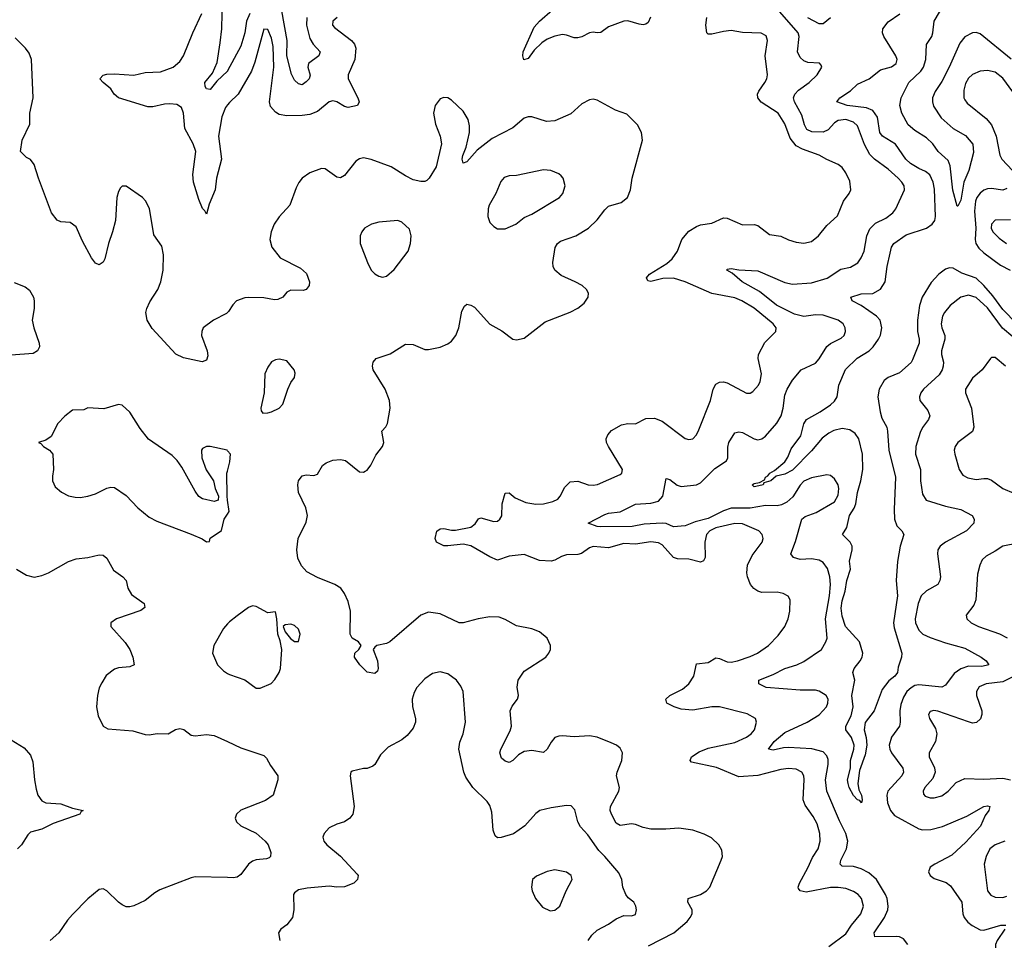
# Model space of a CAD drawing. Header units: inches. Extents: x 1843162 to 1959474, y 907081 to 1016326.
# Tile 527 of 656: x 1918914 to 1924057, y 1000492 to 1005298. Entities that reach past the tile are written whole.
import ezdxf

# ---------------------------------------------------------------- set-up
doc = ezdxf.new("R2010")
doc.units = ezdxf.units.IN
doc.header["$MEASUREMENT"] = 0
doc.layers.add('B9010', color=7, linetype='Continuous')
doc.layers.add('B9020', color=7, linetype='Continuous')

msp = doc.modelspace()

# ---------------------------------------------------------------- linework, layer by layer
at = {"layer": 'B9010', "color": 5}
for points, elevation in [([(1920000, 1005030.5), (1919999.7, 1005030), (1919943.4, 1004976.6), (1919910, 1004933.2), (1919890, 1004937.2), (1919882.9, 1004950), (1919881.6, 1004970), (1919921.2, 1005018.8), (1919945.6, 1005074.4), (1919962.2, 1005177.8), (1919969.5, 1005250.5), (1919971.2, 1005330), (1919979.3, 1005390), (1919989.8, 1005410), (1920000, 1005420.8)], 460), ([(1920000, 1004852.9), (1919990, 1004839.8), (1919970, 1004791.5), (1919952.8, 1004690), (1919967.9, 1004570), (1919942.5, 1004470), (1919935.1, 1004410), (1919904.1, 1004335.9), (1919890, 1004282), (1919881.1, 1004301.1), (1919870, 1004311.6), (1919850, 1004359.6), (1919821.9, 1004450), (1919817.9, 1004490), (1919833.9, 1004610), (1919820.1, 1004650), (1919777.5, 1004730), (1919769.9, 1004809.9), (1919759.1, 1004839.1), (1919734.6, 1004854.6), (1919698.7, 1004858.7), (1919670, 1004857), (1919610, 1004843.4), (1919582.9, 1004842.9), (1919430, 1004889.9), (1919408.5, 1004908.5), (1919390, 1004936.8), (1919349.8, 1004970), (1919332.8, 1004990), (1919350.8, 1005009.2), (1919370, 1005013.9), (1919410, 1005015.3), (1919510, 1005008.1), (1919570, 1005021.6), (1919650, 1005025.6), (1919715.8, 1005050), (1919750, 1005079.5), (1919769.8, 1005110), (1919819.1, 1005230), (1919866.2, 1005330)], 480), ([(1920000, 1003769.2), (1919995.2, 1003764.8), (1919927.1, 1003730), (1919873.1, 1003690), (1919865.5, 1003670), (1919864.4, 1003650), (1919893.4, 1003570), (1919896.4, 1003543.6), (1919890, 1003521.2), (1919867.9, 1003512.1), (1919770, 1003532.1), (1919730, 1003551.2), (1919606.2, 1003686.2), (1919579.8, 1003730), (1919573.2, 1003770), (1919578, 1003790), (1919594.6, 1003825.4), (1919635.3, 1003890), (1919651.5, 1003930), (1919664, 1003990), (1919666.3, 1004070), (1919656.6, 1004116.6), (1919614.5, 1004174.5), (1919592.6, 1004312.6), (1919571.8, 1004351.8), (1919556.2, 1004370), (1919470, 1004429), (1919450, 1004429), (1919440.5, 1004419.5), (1919430, 1004402), (1919421.6, 1004370), (1919414.4, 1004250), (1919399.6, 1004190), (1919378.3, 1004130), (1919358.9, 1004050), (1919350, 1004032.3), (1919330, 1004018), (1919310, 1004027), (1919290, 1004055.1), (1919242.7, 1004142.7), (1919210, 1004217.2), (1919178.6, 1004238.6), (1919130, 1004242.7), (1919110, 1004252.3), (1919080.7, 1004290), (1919012.7, 1004470), (1918990, 1004542), (1918970, 1004568.7), (1918950, 1004578), (1918918, 1004610), (1918926.6, 1004670), (1918967.6, 1004752.4), (1918968, 1004810), (1918984.2, 1004890), (1918975.8, 1005090), (1918963.8, 1005123.8), (1918944.5, 1005150), (1918890, 1005202.7)], 520), ([(1918886.1, 1003926.1), (1918943, 1003903), (1918966.1, 1003886.1), (1918986.4, 1003850), (1918990.3, 1003830.3), (1918990.4, 1003790), (1918980.3, 1003730), (1918988.9, 1003690), (1919016.3, 1003610), (1919017.3, 1003590), (1919007.3, 1003570), (1918983.9, 1003556.1), (1918870, 1003546.8)], 520), ([(1920000, 1003047.7), (1919998, 1003050), (1919910, 1003069.3), (1919890, 1003069.2), (1919870, 1003059), (1919864, 1003050), (1919865.5, 1003010), (1919888.6, 1002948.6), (1919927.3, 1002890), (1919934.8, 1002850), (1919952, 1002810), (1919951.1, 1002788.9), (1919930, 1002782), (1919870, 1002796), (1919850, 1002809.3), (1919830, 1002837.2), (1919761.8, 1002961.8), (1919736.8, 1002996.8), (1919710, 1003022), (1919587.9, 1003107.9), (1919543.3, 1003163.3), (1919490, 1003249.2), (1919450, 1003285.2), (1919430, 1003289.2), (1919353.7, 1003266.3), (1919270, 1003272.3), (1919250, 1003261.2), (1919190, 1003259.5), (1919150, 1003227.6), (1919112.7, 1003190), (1919078.3, 1003121.7), (1919050, 1003102.7), (1919012, 1003090), (1919025.2, 1003085.2), (1919038.8, 1003070), (1919070.4, 1003050.4), (1919087.3, 1003030), (1919090.6, 1002950.6), (1919084.9, 1002915.1), (1919086.4, 1002890), (1919099.5, 1002859.5), (1919132.1, 1002832.1), (1919170, 1002813), (1919204.9, 1002804.9), (1919230, 1002804.4), (1919270, 1002810.4), (1919310, 1002823.1), (1919370, 1002853), (1919390, 1002858), (1919410, 1002855.5), (1919470, 1002813.4), (1919530.6, 1002750), (1919590, 1002700.5), (1919630, 1002679.3), (1919810, 1002613), (1919867.9, 1002587.9), (1919890, 1002572), (1919906, 1002574), (1919910, 1002592), (1919969, 1002631), (1919982, 1002690), (1920000, 1002717)], 540), ([(1920000, 1002790.5), (1919997.2, 1002810), (1919997, 1002930), (1920000, 1002941.5)], 540), ([(1918897.6, 1002430), (1918950, 1002397.4), (1918990, 1002387.9), (1919030, 1002396.5), (1919064.5, 1002410), (1919170, 1002469), (1919210, 1002483.6), (1919270, 1002490.3), (1919330, 1002503.6), (1919350, 1002501.7), (1919370, 1002486.4), (1919404.9, 1002424.9), (1919452.7, 1002390), (1919470.2, 1002370.2), (1919478.4, 1002330), (1919497.7, 1002297.8), (1919564, 1002250), (1919567.3, 1002230), (1919546.6, 1002213.4), (1919419.1, 1002170), (1919390.4, 1002150), (1919390.4, 1002130), (1919465.7, 1002045.7), (1919490.2, 1002010.2), (1919504.9, 1001970), (1919512.4, 1001930), (1919490, 1001919.7), (1919430, 1001914), (1919410, 1001906.6), (1919366.6, 1001873.4), (1919343.4, 1001836.6), (1919330.2, 1001809.8), (1919320.2, 1001770), (1919316.2, 1001710), (1919324.1, 1001664.1), (1919350, 1001610.5), (1919375.1, 1001595.1), (1919505.7, 1001585.7), (1919570, 1001567), (1919590, 1001565.3), (1919632.1, 1001572.1), (1919690, 1001570.4), (1919727.7, 1001592.3), (1919750, 1001597.4), (1919772.4, 1001592.4), (1919810, 1001563.1), (1919830, 1001559.5), (1919890, 1001566), (1919930, 1001561.8), (1920000, 1001529.1)], 520), ([(1920000, 1002143.3), (1919979.6, 1002120.4), (1919928, 1002030), (1919922, 1001990), (1919947.7, 1001930), (1919978, 1001898), (1920000, 1001885.2)], 540), ([(1918870, 1001538.4), (1918937, 1001497), (1918970, 1001457.6), (1918983.7, 1001423.7), (1918991.3, 1001330), (1919000.9, 1001280.9), (1919009.6, 1001249.6), (1919030, 1001219.7), (1919050, 1001209.4), (1919130, 1001204.2), (1919190, 1001181.8), (1919246, 1001170), (1919236.1, 1001163.9), (1919228.2, 1001150), (1919090, 1001101.8), (1919030, 1001071.1), (1918970, 1001055.9), (1918956.8, 1001043.2), (1918924.6, 1000990), (1918903, 1000970)], 480), ([(1920000, 1000819), (1919830, 1000822.4), (1919810, 1000818.7), (1919645.5, 1000754.5), (1919620.2, 1000739.8), (1919570, 1000699.7), (1919510, 1000671.1), (1919490, 1000666), (1919470, 1000667.2), (1919450, 1000676.8), (1919430, 1000690.9), (1919370, 1000749.7), (1919350, 1000759.6), (1919330, 1000757.6), (1919271.1, 1000708.9), (1919190, 1000626), (1919163.8, 1000596.2), (1919118.3, 1000530), (1919073.4, 1000490)], 520)]:
    msp.add_lwpolyline(points, dxfattribs=dict(at, elevation=elevation))
at = {"layer": 'B9020', "color": 5}
for points, elevation in [([(1924092.4, 1005092.4), (1923930, 1005224.7), (1923910, 1005230.9), (1923890, 1005229.8), (1923850, 1005209), (1923824.3, 1005175.7), (1923769.3, 1005050.7), (1923730, 1004974.7), (1923696.3, 1004923.7), (1923681.9, 1004890), (1923681.2, 1004870), (1923687.1, 1004847.1), (1923726.4, 1004786.4), (1923790, 1004730.3), (1923854.2, 1004694.2), (1923892.3, 1004647.7), (1923895.5, 1004604.5), (1923872.4, 1004510), (1923844.9, 1004450), (1923830, 1004355.1), (1923814.8, 1004325.2), (1923810, 1004324), (1923787.7, 1004407.7), (1923774.9, 1004534.9), (1923763.8, 1004563.8), (1923712.3, 1004610), (1923683.6, 1004650), (1923650, 1004681.6), (1923590, 1004719.5), (1923554.5, 1004750), (1923522.4, 1004810), (1923511.1, 1004850), (1923518.5, 1004890), (1923557.9, 1004970), (1923621.6, 1005030), (1923635.4, 1005050), (1923647.5, 1005090), (1923650.5, 1005169.5), (1923677.6, 1005210), (1923684.4, 1005230), (1923689.9, 1005290), (1923784.6, 1005450)], 420), ([(1920116.1, 1005330), (1920099.7, 1005290), (1920089.6, 1005230), (1920070, 1005160.4), (1920000, 1005030.5)], 460), ([(1920414.5, 1005310), (1920412.4, 1005270), (1920430, 1005199.5), (1920447.3, 1005170), (1920484.4, 1005130), (1920476.9, 1005110), (1920422, 1005070), (1920418.9, 1005050), (1920431.5, 1005008.5), (1920426.7, 1004990), (1920410, 1004973.3), (1920390, 1004958.4), (1920370, 1004963.6), (1920350, 1004982.9), (1920333.4, 1005013.4), (1920310.4, 1005110), (1920310.8, 1005190), (1920284.2, 1005344.2)], 460), ([(1922209.1, 1005310.9), (1922196.2, 1005283.8), (1922185, 1005275), (1922170, 1005271.6), (1922150, 1005274.7), (1922090, 1005292.9), (1922070, 1005289.9), (1921990, 1005261.3), (1921950, 1005230.7), (1921930, 1005229.1), (1921910, 1005233.7), (1921890, 1005229.2), (1921850.7, 1005209.3), (1921830, 1005203.9), (1921810, 1005203.4), (1921770, 1005217.9), (1921750, 1005220.2), (1921710, 1005212.6), (1921670, 1005196.6), (1921642, 1005178), (1921601.2, 1005138.8), (1921570, 1005096), (1921548.3, 1005088.3), (1921541.8, 1005110), (1921544.4, 1005130), (1921601.5, 1005258.5), (1921629.2, 1005290), (1921696.5, 1005350)], 480), ([(1923553.2, 1000470), (1923530, 1000499.9), (1923510, 1000509.9), (1923491.9, 1000511.9), (1923380.9, 1000510), (1923377.6, 1000530), (1923431.1, 1000610), (1923448.1, 1000650), (1923451, 1000670), (1923444.3, 1000710), (1923436, 1000730), (1923390, 1000809), (1923350, 1000844.4), (1923310, 1000865.4), (1923270, 1000877.5), (1923210, 1000878), (1923199.3, 1000890), (1923203.2, 1000910), (1923233.4, 1000970), (1923239.3, 1001010), (1923229.2, 1001050), (1923196.1, 1001116.1), (1923130.3, 1001270.3), (1923122.9, 1001330), (1923137.1, 1001410), (1923136.2, 1001436.2), (1923130, 1001455.3), (1923110, 1001475.7), (1923051.6, 1001491.6), (1922930, 1001498.2), (1922903.3, 1001496.7), (1922850, 1001484), (1922825.1, 1001490), (1922854.2, 1001530), (1922910, 1001576.3), (1923026.6, 1001630), (1923090, 1001669.2), (1923128.2, 1001710), (1923135.6, 1001730), (1923136.8, 1001750), (1923126.6, 1001770), (1923090, 1001793.2), (1923070, 1001797.8), (1922990, 1001797.2), (1922812.4, 1001812.4), (1922775.1, 1001830), (1922774, 1001850), (1922850, 1001878.7), (1922910, 1001910.8), (1922973, 1001930), (1923010, 1001946.9), (1923102.3, 1002010), (1923125.1, 1002050), (1923130.9, 1002070), (1923122.3, 1002170), (1923143.9, 1002290), (1923148.7, 1002350), (1923145.7, 1002390), (1923133.3, 1002433.3), (1923110, 1002464.4), (1923090, 1002476.8), (1923050, 1002483.2), (1922990, 1002479.5), (1922955.6, 1002490), (1922942.4, 1002510), (1922967, 1002573), (1923000.2, 1002690), (1923016.2, 1002703.8), (1923074.2, 1002725.8), (1923170, 1002781.7), (1923190, 1002816), (1923193.2, 1002850), (1923189.8, 1002870), (1923170, 1002901.6), (1923150, 1002918.4), (1923130, 1002922.4), (1923050, 1002906), (1923010, 1002888.7), (1922990, 1002867.1), (1922952.6, 1002807.4), (1922920.4, 1002779.6), (1922894, 1002766), (1922870, 1002760.9), (1922810, 1002761.2), (1922730, 1002748.4), (1922630, 1002747.6), (1922590, 1002734.5), (1922510, 1002693.5), (1922443, 1002677), (1922390, 1002655.2), (1922330, 1002651.2), (1922290, 1002667.8), (1922270, 1002669.9), (1922176.4, 1002663.6), (1922113, 1002653), (1921950, 1002649.9), (1921930, 1002652.6), (1921882.7, 1002670), (1921970, 1002714.9), (1921990, 1002722.4), (1922050, 1002728.9), (1922130, 1002767.9), (1922210, 1002773.4), (1922250, 1002784.7), (1922272.9, 1002810), (1922290, 1002902.8), (1922310, 1002897.6), (1922348.8, 1002868.8), (1922370, 1002861.6), (1922450, 1002870.1), (1922470, 1002879.8), (1922545, 1002955), (1922605.7, 1002994.3), (1922612.5, 1003010), (1922613.7, 1003066.3), (1922618.5, 1003090), (1922650, 1003141.6), (1922670, 1003147.2), (1922690, 1003142.4), (1922750, 1003110.2), (1922770, 1003105.4), (1922790, 1003110.2), (1922810, 1003123.9), (1922868, 1003192), (1922892.1, 1003230), (1922902, 1003270), (1922910, 1003337.3), (1922922.8, 1003370), (1922950, 1003417), (1922996.2, 1003470), (1923070, 1003504.2), (1923090, 1003527), (1923130, 1003592.6), (1923150, 1003608.1), (1923204, 1003636), (1923219.7, 1003650), (1923228.2, 1003670), (1923225.4, 1003690), (1923215.4, 1003710), (1923189.6, 1003730), (1923110, 1003755.3), (1923070, 1003757.9), (1923010, 1003748.6), (1922961.5, 1003761.5), (1922867.5, 1003807.5), (1922778.6, 1003878.6), (1922688.1, 1003930), (1922635.6, 1003975.6), (1922607.3, 1003990), (1922610, 1003996), (1922630, 1003999.3), (1922670, 1003991.8), (1922770, 1003986.5), (1922910, 1003926.8), (1922950, 1003917.8), (1923050, 1003925), (1923131, 1003949), (1923203.9, 1003996.1), (1923253.1, 1004006.9), (1923291.3, 1004028.7), (1923310, 1004054.4), (1923325.3, 1004090), (1923338.3, 1004170), (1923353.8, 1004206.2), (1923383.8, 1004236.2), (1923437.4, 1004262.6), (1923475.1, 1004290), (1923489.8, 1004310.2), (1923535.4, 1004410), (1923533.5, 1004430), (1923522.3, 1004450), (1923503.1, 1004470), (1923450, 1004517.8), (1923379.2, 1004570), (1923354.8, 1004594.8), (1923326.4, 1004646.4), (1923290, 1004744.7), (1923270, 1004762.3), (1923230, 1004776.7), (1923190, 1004772.6), (1923170, 1004760.2), (1923137.3, 1004722.7), (1923110, 1004711.3), (1923052.3, 1004712.3), (1923025.5, 1004725.5), (1923013, 1004750), (1922999.9, 1004799.9), (1922961.3, 1004870), (1922956.2, 1004890), (1922963.1, 1004910), (1922982.4, 1004930), (1923037.6, 1004970), (1923079.7, 1005010), (1923103.7, 1005050), (1923101.2, 1005061.2), (1923091.2, 1005071.2), (1923030, 1005074.6), (1923010, 1005082.8), (1922990, 1005100.4), (1922976.5, 1005130), (1922986.2, 1005210), (1922979.9, 1005230), (1922872.3, 1005352.3)], 460), ([(1924122.8, 1003710), (1924050, 1003785.6), (1923997.1, 1003857.1), (1923950.4, 1003910.4), (1923910, 1003948.7), (1923834.3, 1003974.3), (1923790, 1004000.8), (1923770, 1004003), (1923750, 1003995.8), (1923714.9, 1003970), (1923674.4, 1003925.6), (1923627.4, 1003850), (1923614.3, 1003805.7), (1923603, 1003730), (1923603.7, 1003670), (1923613, 1003630), (1923611.7, 1003610), (1923578.2, 1003521.8), (1923570, 1003509), (1923510, 1003454.8), (1923450, 1003429.8), (1923430, 1003414.6), (1923403.3, 1003370), (1923395.8, 1003330), (1923407.8, 1003250), (1923417.4, 1003217.4), (1923442.6, 1003170), (1923447.5, 1003150), (1923454.3, 1003050), (1923489.3, 1002910), (1923481, 1002741), (1923483.5, 1002690), (1923496.3, 1002656.3), (1923521.3, 1002630), (1923531.7, 1002610), (1923512.7, 1002550), (1923499.4, 1002470), (1923492.4, 1002370), (1923499, 1002290), (1923478.9, 1002150), (1923482.5, 1002122.5), (1923521.6, 1001990), (1923520.5, 1001970), (1923502.5, 1001917.5), (1923499.1, 1001890), (1923484.9, 1001870), (1923454.3, 1001845.7), (1923419.6, 1001800.4), (1923377, 1001690), (1923330, 1001629.2), (1923325.6, 1001590), (1923336.2, 1001550), (1923339.2, 1001510), (1923330, 1001460.7), (1923301.2, 1001378.8), (1923291.9, 1001310), (1923297.8, 1001277.8), (1923310.2, 1001249.8), (1923314.4, 1001225.6), (1923310.5, 1001209.5), (1923301.5, 1001221.5), (1923290, 1001224.7), (1923270, 1001248.2), (1923246.3, 1001290), (1923241.4, 1001310), (1923238.7, 1001330), (1923253.7, 1001390), (1923253.3, 1001430), (1923271.2, 1001490), (1923272.6, 1001510), (1923258.3, 1001550), (1923229.7, 1001590), (1923229.7, 1001609.7), (1923257, 1001663), (1923267.9, 1001710), (1923261.2, 1001770), (1923275.6, 1001850), (1923266, 1001890), (1923273, 1001910), (1923304.8, 1001950), (1923314.8, 1001970), (1923317.3, 1001990), (1923300.3, 1002050), (1923227.5, 1002130), (1923210, 1002183.7), (1923205, 1002225), (1923210, 1002263.8), (1923226, 1002314), (1923234.2, 1002370), (1923253.3, 1002430), (1923248.2, 1002471.8), (1923262.5, 1002530), (1923261.7, 1002550), (1923252, 1002570), (1923211.2, 1002610), (1923233.8, 1002646.2), (1923249, 1002710), (1923272.9, 1002747.1), (1923281.8, 1002770), (1923289.6, 1002830), (1923308, 1002890), (1923318.1, 1002950), (1923316.7, 1003030), (1923296.4, 1003110), (1923277.7, 1003137.7), (1923250, 1003157.4), (1923210, 1003164.3), (1923166.4, 1003153.6), (1923139.8, 1003140.2), (1923105.9, 1003114.1), (1923050, 1003046.8), (1922950, 1002947), (1922910, 1002925.7), (1922865.5, 1002914.5), (1922838, 1002890), (1922800.5, 1002879.5), (1922797.3, 1002870), (1922790, 1002867.1), (1922750, 1002859.5), (1922740.7, 1002870), (1922750, 1002876.5), (1922778.7, 1002881.3), (1922804.8, 1002895.2), (1922809.6, 1002910), (1922822.6, 1002917.4), (1922831.8, 1002930), (1922856.2, 1002943.8), (1922910.5, 1002989.5), (1922925.9, 1003014.1), (1922943, 1003057), (1922994.2, 1003125.8), (1923010, 1003188.5), (1923024.1, 1003210), (1923095.4, 1003250), (1923150, 1003287.1), (1923170, 1003306.5), (1923184, 1003330), (1923192.5, 1003390), (1923227.5, 1003472.5), (1923288.7, 1003531.3), (1923351.3, 1003570), (1923371.9, 1003590), (1923399.9, 1003630), (1923410, 1003650.4), (1923418.1, 1003690), (1923408.2, 1003730), (1923389.8, 1003750), (1923310, 1003805.4), (1923262.9, 1003830), (1923256.2, 1003850), (1923310, 1003867.1), (1923370, 1003867.8), (1923409.5, 1003890.5), (1923434.9, 1003930), (1923445.3, 1004010), (1923460.2, 1004079.8), (1923468.1, 1004110), (1923480.2, 1004130), (1923544.3, 1004175.7), (1923649.7, 1004210), (1923680.9, 1004230), (1923694.8, 1004250), (1923697.7, 1004270), (1923692.5, 1004412.5), (1923685.2, 1004450), (1923668.4, 1004488.4), (1923645.5, 1004505.5), (1923610, 1004520.4), (1923567.1, 1004547.1), (1923542.3, 1004570), (1923488.3, 1004648.3), (1923420.9, 1004690), (1923407.6, 1004710), (1923394.1, 1004790), (1923370, 1004823.6), (1923337.6, 1004837.6), (1923237, 1004850), (1923182.4, 1004870), (1923197.4, 1004890), (1923253.5, 1004926.5), (1923290, 1004961.1), (1923351.1, 1004990), (1923410, 1005036.5), (1923467.6, 1005052.4), (1923491.3, 1005070), (1923497.4, 1005090), (1923491.2, 1005110), (1923428.5, 1005210), (1923421, 1005230), (1923421.7, 1005250), (1923450, 1005287), (1923511.5, 1005328.5)], 440), ([(1920573.1, 1005310), (1920549.1, 1005290), (1920548.1, 1005270), (1920558.1, 1005258.1), (1920647.6, 1005190), (1920662.7, 1005170), (1920669.5, 1005150), (1920664, 1005090), (1920630.1, 1005010), (1920630.1, 1004990.1), (1920680.6, 1004890), (1920686.7, 1004870), (1920679.3, 1004850), (1920630, 1004839), (1920610, 1004844.8), (1920570, 1004868.7), (1920550, 1004873.8), (1920530, 1004868.5), (1920470, 1004819.1), (1920430, 1004803.2), (1920390, 1004797.4), (1920310, 1004796.2), (1920270, 1004803.8), (1920250, 1004814.5), (1920224.3, 1004844.3), (1920218.7, 1004870), (1920242.5, 1005050), (1920237.9, 1005157.9), (1920230, 1005202), (1920210, 1005247), (1920190, 1005249.2), (1920143, 1005077), (1920125.3, 1005030), (1920055.6, 1004910), (1920010, 1004866), (1920000, 1004852.9)], 480), ([(1923140, 1000460), (1923230, 1000524.7), (1923259.4, 1000570), (1923308, 1000630), (1923321.5, 1000670), (1923311.6, 1000710), (1923294.2, 1000730), (1923270, 1000747.3), (1923230, 1000762.4), (1923190, 1000767.9), (1923150, 1000766.6), (1923022.6, 1000742.6), (1922989.9, 1000749.9), (1922982.6, 1000762.6), (1922980.2, 1000770), (1922986.9, 1000790), (1923031.2, 1000870), (1923055.2, 1000924.8), (1923084.4, 1000970), (1923094.9, 1001010), (1923093.1, 1001050), (1923079.2, 1001099.2), (1923058.2, 1001138.2), (1923017.1, 1001197.1), (1923005.6, 1001225.6), (1923011.9, 1001331.9), (1923009.8, 1001350), (1922999.1, 1001370), (1922970, 1001385.5), (1922929, 1001389), (1922890, 1001383.2), (1922770, 1001351.7), (1922670, 1001345.3), (1922553.7, 1001393.7), (1922422.6, 1001422.6), (1922416.9, 1001430), (1922422.3, 1001450), (1922463.6, 1001476.4), (1922510, 1001494), (1922650, 1001523.9), (1922710, 1001551.8), (1922734.8, 1001570), (1922751.6, 1001590), (1922763.5, 1001630), (1922757.3, 1001650), (1922714.5, 1001674.5), (1922570, 1001709.8), (1922530, 1001709.8), (1922430, 1001692.8), (1922370, 1001699.2), (1922332.7, 1001710), (1922295.1, 1001730), (1922289.3, 1001750), (1922309.5, 1001770), (1922377, 1001803), (1922410, 1001830.2), (1922434.7, 1001870), (1922450, 1001935.8), (1922510, 1001942.9), (1922550, 1001966.7), (1922570, 1001963.2), (1922610, 1001946.2), (1922630, 1001944.6), (1922663.7, 1001950), (1922730, 1001972.9), (1922768.6, 1001991.4), (1922825.1, 1002030), (1922876.5, 1002083.5), (1922909.8, 1002130), (1922928.7, 1002170), (1922936.8, 1002210), (1922937.7, 1002270), (1922927.7, 1002287.7), (1922901.8, 1002301.8), (1922870, 1002309.8), (1922790, 1002308.2), (1922770, 1002314), (1922748.6, 1002328.6), (1922730.9, 1002350), (1922715, 1002390), (1922711.6, 1002410), (1922715.5, 1002450), (1922739.3, 1002500.7), (1922792.4, 1002570), (1922797.4, 1002590), (1922793, 1002610), (1922774, 1002630), (1922690, 1002665.7), (1922650, 1002667.8), (1922550, 1002644.9), (1922519.2, 1002630), (1922501.9, 1002610), (1922493.1, 1002570), (1922494, 1002490), (1922486.5, 1002473.5), (1922470, 1002465.4), (1922410, 1002481.7), (1922350, 1002484), (1922330, 1002489.8), (1922270, 1002555.8), (1922250, 1002566.3), (1922210, 1002571.6), (1922130, 1002559.6), (1922070, 1002562.8), (1921990, 1002540.4), (1921910, 1002547), (1921890, 1002541.5), (1921848.3, 1002511.7), (1921830, 1002506.3), (1921770, 1002504.7), (1921743.8, 1002496.2), (1921710, 1002476.5), (1921690, 1002471.5), (1921630, 1002474.3), (1921550, 1002506.8), (1921470, 1002496.6), (1921410, 1002476.2), (1921370, 1002493.6), (1921270, 1002551.2), (1921230, 1002559.1), (1921150, 1002550.4), (1921130, 1002552), (1921090.7, 1002570), (1921084.8, 1002590), (1921092.2, 1002627.8), (1921110, 1002639.8), (1921130, 1002641.7), (1921170, 1002632.6), (1921190, 1002632.6), (1921270.9, 1002649.1), (1921294.1, 1002665.9), (1921310, 1002693), (1921322.8, 1002697.2), (1921390, 1002677.8), (1921410, 1002679.5), (1921422.4, 1002690), (1921431.7, 1002708.3), (1921433.7, 1002770), (1921450, 1002826.8), (1921470, 1002827.3), (1921502, 1002802), (1921557.4, 1002777.4), (1921610, 1002768.4), (1921650, 1002770.2), (1921698.1, 1002781.9), (1921724.5, 1002795.5), (1921737.7, 1002810), (1921762, 1002858), (1921790, 1002885.7), (1921830, 1002888.9), (1921882.8, 1002870), (1921910, 1002867.7), (1921931.7, 1002871.7), (1922050, 1002924), (1922058.7, 1002930), (1922063.1, 1002950), (1921989.8, 1003070), (1921979.8, 1003090), (1921977.2, 1003110), (1921985.7, 1003130), (1922006.1, 1003153.9), (1922057.8, 1003182.2), (1922090, 1003190.3), (1922130, 1003188.7), (1922184.4, 1003215.6), (1922230, 1003217.3), (1922270, 1003202), (1922390, 1003111.6), (1922410, 1003106), (1922429.8, 1003110.3), (1922450, 1003130.4), (1922462.3, 1003157.7), (1922523.1, 1003310), (1922536.1, 1003370), (1922550, 1003394.9), (1922570, 1003405.5), (1922590, 1003407.1), (1922610, 1003402), (1922711, 1003349), (1922730, 1003348.9), (1922742.8, 1003357.2), (1922772.3, 1003390), (1922781.1, 1003410), (1922788, 1003450), (1922771.6, 1003530), (1922773.5, 1003550), (1922806.6, 1003613.4), (1922864.2, 1003670), (1922864.7, 1003690), (1922849.7, 1003710), (1922750, 1003792.5), (1922686, 1003830), (1922650, 1003845.5), (1922530, 1003869.3), (1922390.3, 1003930.3), (1922330, 1003948.1), (1922273.2, 1003946.8), (1922210, 1003931.3), (1922195.3, 1003935.3), (1922187.3, 1003950), (1922203, 1003970), (1922293.9, 1004026.1), (1922322.8, 1004050), (1922349.8, 1004090), (1922373.1, 1004150), (1922410, 1004194.7), (1922450, 1004219.3), (1922470, 1004226.8), (1922530, 1004236.5), (1922590, 1004264.2), (1922610, 1004261.7), (1922690, 1004227.4), (1922750, 1004229.1), (1922770, 1004224.4), (1922830, 1004176.5), (1922890, 1004168.8), (1922930, 1004148.9), (1922970, 1004137), (1923010, 1004131.7), (1923050, 1004140.3), (1923086.6, 1004170), (1923130, 1004223.1), (1923185.3, 1004274.7), (1923217.7, 1004350), (1923246.6, 1004390), (1923255.4, 1004410), (1923250, 1004455.1), (1923230, 1004498.4), (1923210, 1004526), (1923190, 1004542), (1923130, 1004567.7), (1923090, 1004590.7), (1923002.9, 1004622.9), (1922970, 1004640.2), (1922938.8, 1004678.8), (1922910, 1004754), (1922876.2, 1004810), (1922787.5, 1004867.5), (1922769.9, 1004889.9), (1922768.4, 1004910), (1922774.5, 1004925.5), (1922805.6, 1004970), (1922816, 1004990), (1922819.8, 1005010), (1922808.7, 1005110), (1922819.7, 1005190), (1922813.1, 1005213.1), (1922787.3, 1005227.2), (1922690, 1005232.1), (1922630, 1005241.1), (1922590, 1005236.7), (1922530, 1005221.8), (1922510, 1005222.9), (1922503.2, 1005230), (1922498.1, 1005270), (1922504, 1005310)], 480), ([(1923150, 1005308.4), (1923110, 1005277.2), (1923103, 1005277), (1923090, 1005277.2), (1923030, 1005308)], 440), ([(1924100.7, 1004920.7), (1924050, 1004992.7), (1924010, 1005024.5), (1923970, 1005032.9), (1923930, 1005028.7), (1923890, 1005012.2), (1923870, 1004993), (1923854.9, 1004965.1), (1923845.6, 1004930), (1923846, 1004890), (1923850, 1004880.5), (1923862.5, 1004862.5), (1923962, 1004782), (1923990.1, 1004750.1), (1924014.4, 1004690), (1924033.2, 1004590), (1924044.3, 1004570), (1924099.2, 1004510)], 440), ([(1922197.8, 1000462.2), (1922331.3, 1000530), (1922399.7, 1000590), (1922416.4, 1000610), (1922426.6, 1000630), (1922426.6, 1000650), (1922404.4, 1000690), (1922406, 1000710), (1922470, 1000730.2), (1922501.3, 1000750), (1922518.3, 1000770), (1922578.7, 1000910), (1922584.2, 1000930), (1922582, 1000962), (1922565.1, 1000990), (1922527.5, 1001027.5), (1922490, 1001046.6), (1922430, 1001066.9), (1922357.8, 1001077.8), (1922288.8, 1001071.2), (1922210, 1001071.9), (1922170, 1001080.7), (1922130, 1001096.9), (1922110, 1001099.9), (1922050, 1001091.8), (1922030, 1001103.9), (1922005, 1001150), (1921999, 1001170), (1922000.3, 1001190), (1922044.2, 1001270), (1922047.7, 1001290), (1922032.2, 1001350), (1922035, 1001370), (1922059.3, 1001430), (1922062, 1001470), (1922050, 1001494), (1922030.8, 1001510.8), (1922003.1, 1001523.1), (1921930, 1001551.9), (1921890, 1001559.8), (1921810, 1001554.7), (1921750, 1001559.7), (1921730, 1001557.2), (1921710, 1001549.7), (1921690, 1001526), (1921670, 1001489.7), (1921650, 1001472.1), (1921590, 1001482.7), (1921550, 1001477), (1921520.1, 1001459.9), (1921490, 1001431.3), (1921470, 1001420.5), (1921450, 1001426.3), (1921430, 1001442.9), (1921422.7, 1001470), (1921427.9, 1001490), (1921475.2, 1001584.8), (1921483.4, 1001610), (1921476.8, 1001690), (1921486.6, 1001713.4), (1921514, 1001750), (1921519.5, 1001770), (1921513.1, 1001813.1), (1921518, 1001850), (1921550, 1001897.6), (1921662, 1001970), (1921678.4, 1001990), (1921686, 1002010), (1921686.6, 1002030), (1921670, 1002069.5), (1921630, 1002102.6), (1921590, 1002117.7), (1921510, 1002132.8), (1921450, 1002166.9), (1921418.8, 1002178.8), (1921370, 1002179.7), (1921309.6, 1002169.6), (1921231.3, 1002148.7), (1921210, 1002149.7), (1921110, 1002196), (1921050, 1002205.1), (1921010, 1002188.6), (1920847.4, 1002050), (1920830, 1002040.6), (1920780.4, 1002030), (1920770, 1002022), (1920761.3, 1002010), (1920782.8, 1001950), (1920786.4, 1001910), (1920782.4, 1001897.6), (1920770, 1001884.5), (1920730, 1001891.8), (1920691.5, 1001930), (1920663.5, 1001970), (1920664, 1001990), (1920685.1, 1002010), (1920698, 1002030), (1920683.6, 1002050), (1920651, 1002070), (1920639.8, 1002090), (1920642.5, 1002210), (1920630, 1002260.9), (1920610, 1002302.9), (1920591.2, 1002330), (1920559.6, 1002350), (1920470, 1002385.5), (1920414.9, 1002414.9), (1920386.1, 1002446.1), (1920367.4, 1002487.4), (1920361, 1002530), (1920368.7, 1002590), (1920410, 1002674.8), (1920417.3, 1002710), (1920409.7, 1002750), (1920371.1, 1002830), (1920366.9, 1002870), (1920371.3, 1002890), (1920390, 1002917.1), (1920410, 1002921.3), (1920450, 1002918.4), (1920470, 1002924.9), (1920496, 1002970), (1920514.7, 1002985.3), (1920550, 1002999.3), (1920590, 1003001.3), (1920616, 1002996), (1920690, 1002938), (1920710, 1002936.3), (1920719.6, 1002940.4), (1920730, 1002946.8), (1920748.2, 1002971.8), (1920774.7, 1003025.3), (1920808.6, 1003070), (1920816, 1003090), (1920805.6, 1003150), (1920827.3, 1003172.8), (1920835.1, 1003190), (1920849.7, 1003270), (1920846.3, 1003310), (1920823.5, 1003370), (1920761.3, 1003470), (1920756.3, 1003490), (1920760.5, 1003510), (1920776, 1003530), (1920850, 1003552.9), (1920930, 1003603.7), (1920970, 1003601.6), (1921030, 1003576.3), (1921050, 1003575.5), (1921110, 1003588.5), (1921150, 1003605.3), (1921170, 1003620.4), (1921192.4, 1003650), (1921208.3, 1003690), (1921223, 1003777), (1921237.2, 1003802.8), (1921250, 1003813), (1921270, 1003808.5), (1921290, 1003796.5), (1921370, 1003708.9), (1921433.1, 1003673.1), (1921490, 1003630.7), (1921510, 1003627.3), (1921550, 1003636.3), (1921659.3, 1003720.7), (1921790, 1003771.8), (1921830, 1003791.8), (1921862.6, 1003817.4), (1921884.2, 1003850), (1921884.7, 1003870), (1921874.3, 1003890), (1921851.5, 1003910), (1921815.6, 1003930), (1921742.1, 1003962.1), (1921708.5, 1003990), (1921699.8, 1004010), (1921698.8, 1004030), (1921710.5, 1004109.5), (1921723.1, 1004130), (1921738.3, 1004141.7), (1921818.9, 1004170), (1921884.4, 1004210), (1921930, 1004252.9), (1921970, 1004306.3), (1921990, 1004323.9), (1922055.4, 1004344.6), (1922089.7, 1004370), (1922105.4, 1004410), (1922113, 1004470), (1922167.6, 1004670), (1922162, 1004710), (1922140.7, 1004750), (1922085.7, 1004805.7), (1922025.5, 1004825.5), (1921930, 1004878), (1921910, 1004883), (1921890, 1004880.5), (1921850, 1004858.9), (1921792.7, 1004807.3), (1921710, 1004770.7), (1921666.1, 1004766.1), (1921590, 1004790.8), (1921570, 1004791.8), (1921550, 1004783.9), (1921490, 1004733.5), (1921381.6, 1004678.4), (1921303.5, 1004616.5), (1921250, 1004556), (1921230, 1004549.3), (1921225.6, 1004570), (1921229.5, 1004589.5), (1921247, 1004633), (1921264.4, 1004710), (1921264.1, 1004744.1), (1921256.9, 1004776.9), (1921230, 1004821.3), (1921170, 1004878.7), (1921150, 1004889.6), (1921130, 1004891.8), (1921110, 1004884.5), (1921084.9, 1004850), (1921074.9, 1004810), (1921086.6, 1004753.4), (1921110.4, 1004689.6), (1921117, 1004650), (1921088.7, 1004530), (1921053.7, 1004470), (1921040.9, 1004459.1), (1921030, 1004453.3), (1921010, 1004452.8), (1920970, 1004462.7), (1920930, 1004482.2), (1920855.1, 1004530), (1920750, 1004567.9), (1920710, 1004576.5), (1920690, 1004572.5), (1920670, 1004558.8), (1920610, 1004485.4), (1920590, 1004473.1), (1920570, 1004476.1), (1920510, 1004519.6), (1920490, 1004521.6), (1920430, 1004498.4), (1920388.9, 1004471.1), (1920371.7, 1004448.3), (1920359, 1004421), (1920324.9, 1004330), (1920270, 1004269.7), (1920243.6, 1004230), (1920227.2, 1004190), (1920221.5, 1004150), (1920232, 1004110), (1920275.6, 1004055.6), (1920380.4, 1004000.4), (1920412.2, 1003972.2), (1920428.8, 1003930), (1920426, 1003910), (1920410.7, 1003890), (1920395.1, 1003884.9), (1920330, 1003886.6), (1920310, 1003875.1), (1920288.7, 1003850), (1920263.1, 1003836.9), (1920244.8, 1003835.2), (1920190, 1003845.4), (1920110, 1003846.9), (1920090, 1003845.6), (1920046.9, 1003830), (1920026.7, 1003810), (1920005.6, 1003774.4), (1920000, 1003769.2)], 520), ([(1924070, 1004416), (1924050, 1004408.9), (1923990, 1004417.2), (1923970, 1004415), (1923950, 1004407.8), (1923930, 1004393.1), (1923914.2, 1004370), (1923907, 1004350), (1923901.7, 1004298.3), (1923908.7, 1004210), (1923904.8, 1004150), (1923908.8, 1004130), (1923924.7, 1004104.7), (1923950, 1004080.7), (1924036.8, 1004016.8), (1924088.4, 1003990)], 440), ([(1924090, 1004253.4), (1924010, 1004250.9), (1923990.3, 1004230), (1923988.5, 1004210), (1923997.6, 1004190), (1924030, 1004156.9), (1924068.9, 1004130)], 460), ([(1924102.1, 1003642.1), (1924048.2, 1003688.2), (1923970, 1003794.6), (1923910, 1003848.4), (1923870, 1003859.4), (1923830, 1003849.8), (1923773.8, 1003806.2), (1923744.2, 1003770), (1923734.7, 1003750), (1923727.6, 1003710), (1923730.2, 1003690), (1923745.5, 1003650), (1923746.4, 1003630), (1923729.3, 1003570), (1923729.3, 1003550), (1923739.3, 1003510), (1923738, 1003490), (1923732.7, 1003470), (1923716.3, 1003443.7), (1923635.2, 1003370), (1923620.8, 1003350), (1923614.3, 1003330), (1923616.5, 1003310), (1923657.3, 1003257.3), (1923667.2, 1003230), (1923660.3, 1003210), (1923630.1, 1003169.9), (1923616.7, 1003143.3), (1923594.5, 1003070), (1923593.7, 1003030), (1923619.8, 1002950), (1923618.8, 1002890), (1923630, 1002821), (1923648.2, 1002790), (1923750, 1002759), (1923830, 1002741.1), (1923888.2, 1002710), (1923899.5, 1002690), (1923897.4, 1002670), (1923860.2, 1002630), (1923750.2, 1002570), (1923722.7, 1002550), (1923709.1, 1002530), (1923708, 1002510), (1923723.2, 1002390), (1923720.7, 1002370), (1923710, 1002348.7), (1923650, 1002316.5), (1923622.2, 1002290), (1923606.3, 1002250), (1923591.8, 1002170), (1923592.6, 1002150), (1923610, 1002110.3), (1923631.8, 1002090), (1923670, 1002071.8), (1923750, 1002044.8), (1923850, 1002017.6), (1923935.8, 1001970), (1923961.7, 1001950), (1923976.3, 1001930), (1923938.9, 1001921.1), (1923870, 1001922.2), (1923830.1, 1001909.9), (1923795, 1001885), (1923750, 1001823.1), (1923730, 1001813.6), (1923610, 1001826.1), (1923590, 1001821.9), (1923570, 1001810.6), (1923548, 1001790), (1923530, 1001761.7), (1923516.4, 1001723.6), (1923510.7, 1001690), (1923513.7, 1001630), (1923510.2, 1001610), (1923467.1, 1001552.9), (1923455.6, 1001510), (1923458.8, 1001490), (1923468.4, 1001470), (1923526.5, 1001390), (1923530.2, 1001370), (1923522.3, 1001350), (1923449.4, 1001270), (1923443.5, 1001250), (1923447.6, 1001210), (1923462.1, 1001170), (1923484.1, 1001144.1), (1923610, 1001072.9), (1923630, 1001068.1), (1923673.2, 1001070), (1923734.5, 1001085.5), (1923860.4, 1001139.6), (1923949.6, 1001190), (1923970, 1001193.8), (1923980.7, 1001190), (1923975.8, 1001170), (1923956.6, 1001143.4), (1923931.9, 1001088.1), (1923856.2, 1001003.8), (1923783.7, 1000936.3), (1923693.8, 1000890), (1923670, 1000873.4), (1923660.9, 1000850), (1923669.4, 1000830), (1923690, 1000815.1), (1923753.8, 1000793.8), (1923776.7, 1000776.7), (1923835.3, 1000690), (1923839.8, 1000630), (1923846.9, 1000610), (1923866.1, 1000586.1), (1923888.5, 1000568.5), (1923930, 1000546.4), (1923950, 1000545), (1924039, 1000570), (1924064.7, 1000570)], 460), ([(1924063, 1003490), (1924010, 1003534.5), (1923990, 1003535.1), (1923984, 1003530), (1923941.6, 1003470), (1923890, 1003426), (1923854.9, 1003370), (1923853.8, 1003350), (1923886.4, 1003270), (1923897.3, 1003170), (1923891, 1003149), (1923813.7, 1003090), (1923801.1, 1003070), (1923794.9, 1003050), (1923798, 1003030), (1923820.3, 1002950), (1923841, 1002921), (1923865.6, 1002905.6), (1923910, 1002896.9), (1923950, 1002903.5), (1923970, 1002902.2), (1923990, 1002894.4), (1924050, 1002850.2), (1924106.4, 1002826.4)], 480), ([(1920000, 1002941.5), (1920012.7, 1002990), (1920015.3, 1003030), (1920000, 1003047.7)], 540), ([(1920000, 1002717), (1920008.7, 1002730), (1920000, 1002790.5)], 540), ([(1924130, 1002566), (1924048.4, 1002550), (1924010, 1002523.1), (1923962.3, 1002497.7), (1923942, 1002478), (1923928.7, 1002450), (1923917.1, 1002402.9), (1923908.9, 1002270), (1923898.4, 1002241.6), (1923858, 1002190), (1923860.5, 1002170), (1923883, 1002150), (1923923, 1002130), (1924031.7, 1002091.7), (1924071, 1002071)], 480), ([(1920000, 1001885.2), (1920010, 1001879.3), (1920090, 1001852), (1920150, 1001807.7), (1920170, 1001808), (1920227.5, 1001832.5), (1920247.3, 1001852.7), (1920269.2, 1001890), (1920277.2, 1001910), (1920283.7, 1002010), (1920275.1, 1002055.1), (1920262.7, 1002090), (1920258, 1002170), (1920250, 1002206), (1920210, 1002202), (1920150, 1002235.3), (1920130, 1002238), (1920110, 1002228.7), (1920050, 1002186), (1920010, 1002154.5), (1920000, 1002143.3)], 540), ([(1921882.8, 1000490), (1921902.3, 1000517.7), (1921930, 1000544.9), (1921990, 1000575.6), (1922030, 1000603.7), (1922070, 1000620.5), (1922110, 1000618.8), (1922130, 1000626), (1922135.1, 1000650), (1922132.3, 1000670), (1922121.2, 1000690), (1922092.9, 1000712.9), (1922080.7, 1000730), (1922065.1, 1000770), (1922059.6, 1000810), (1922043.3, 1000843.3), (1921971.1, 1000930), (1921939.9, 1000959.9), (1921882, 1001042), (1921843.9, 1001083.9), (1921829.6, 1001110), (1921813, 1001173), (1921794, 1001194), (1921770, 1001195.1), (1921690, 1001184.2), (1921631, 1001170), (1921610, 1001154.5), (1921552.7, 1001090), (1921492.6, 1001047.4), (1921428.3, 1001028.3), (1921410, 1001026.9), (1921398, 1001038), (1921387.4, 1001067.4), (1921380, 1001160), (1921370, 1001195.1), (1921356, 1001216), (1921280.4, 1001290), (1921244, 1001344), (1921234, 1001370), (1921207.8, 1001490), (1921213.6, 1001526.4), (1921229.8, 1001570.2), (1921242.3, 1001630), (1921231.1, 1001790), (1921219.2, 1001819.2), (1921196.2, 1001850), (1921150, 1001882.4), (1921110, 1001893), (1921070, 1001884.2), (1921030, 1001857.6), (1920988.6, 1001811.4), (1920974.2, 1001785.8), (1920963.5, 1001750), (1920966.4, 1001710), (1920981.6, 1001650), (1920981.2, 1001630), (1920970, 1001599.6), (1920938.7, 1001561.3), (1920910, 1001538.7), (1920839.3, 1001500.7), (1920799.2, 1001460.8), (1920770, 1001409.3), (1920759, 1001401), (1920730, 1001389.3), (1920710, 1001389.2), (1920650, 1001375.3), (1920644.7, 1001370), (1920640.7, 1001350), (1920662, 1001190), (1920654.8, 1001150), (1920638, 1001130), (1920610.5, 1001109.5), (1920570, 1001098.4), (1920530, 1001078.4), (1920504, 1001050), (1920497.3, 1001030), (1920502, 1001010), (1920518, 1000990), (1920590.2, 1000930.2), (1920676.9, 1000836.9), (1920681.6, 1000830), (1920679.5, 1000810), (1920659.1, 1000790), (1920610, 1000771.2), (1920570, 1000768.7), (1920530, 1000774), (1920416.5, 1000763.5), (1920370, 1000754.7), (1920350, 1000739.3), (1920344.4, 1000730), (1920347, 1000650), (1920339.1, 1000610), (1920310, 1000572.3), (1920278.8, 1000550), (1920266.8, 1000530), (1920272.7, 1000490)], 540), ([(1924107.6, 1001870), (1924050, 1001842), (1923962.8, 1001830), (1923925.5, 1001814.5), (1923911.4, 1001790), (1923911.3, 1001770), (1923939.1, 1001690), (1923940.2, 1001670), (1923932.8, 1001647.2), (1923911.1, 1001628.9), (1923890, 1001625.8), (1923870, 1001631.5), (1923710, 1001687.7), (1923688.4, 1001691.6), (1923670, 1001686.6), (1923661.7, 1001670), (1923666.7, 1001650), (1923696.8, 1001596.8), (1923704.2, 1001570), (1923697.2, 1001530), (1923664.4, 1001470), (1923664.7, 1001450), (1923692.8, 1001392.8), (1923695.2, 1001370), (1923683.1, 1001336.9), (1923642.7, 1001290), (1923633.7, 1001270), (1923634.4, 1001254.4), (1923643.6, 1001243.6), (1923670, 1001235.3), (1923690, 1001234.7), (1923730, 1001246), (1923763.1, 1001270), (1923804.7, 1001315.3), (1923850, 1001336), (1923950, 1001332.2), (1924050, 1001337.8), (1924090, 1001330.2)], 480), ([(1920000, 1001529.1), (1920070, 1001496.4), (1920190, 1001455.8), (1920203.4, 1001443.4), (1920224.3, 1001404.3), (1920262.4, 1001350), (1920262.4, 1001330), (1920238.4, 1001250), (1920197.7, 1001222.3), (1920070, 1001171.7), (1920047.4, 1001150), (1920039.5, 1001130), (1920047, 1001110), (1920068.7, 1001090), (1920150, 1001051.1), (1920197.3, 1001010), (1920211.5, 1000990), (1920226, 1000950), (1920224.4, 1000930), (1920217.6, 1000922.4), (1920203.6, 1000916.4), (1920150, 1000911.6), (1920130, 1000904.5), (1920109, 1000890), (1920070, 1000836), (1920050, 1000822), (1920030, 1000818.4), (1920000, 1000819)], 520), ([(1924060.3, 1001010), (1924008.8, 1000990), (1923981.8, 1000970), (1923962, 1000930), (1923951.1, 1000890), (1923969.2, 1000750), (1923987.3, 1000727.3), (1924010, 1000716.5), (1924050, 1000715.9), (1924070, 1000722)], 480), ([(1924060.2, 1000550), (1924018.8, 1000490), (1924011.1, 1000470), (1924011.3, 1000450), (1924017.3, 1000430), (1924030.2, 1000410), (1924050, 1000388.4), (1924075.5, 1000370)], 460)]:
    msp.add_lwpolyline(points, dxfattribs=dict(at, elevation=elevation))
for points, elevation in [([(1921650, 1004515.1), (1921510, 1004485.1), (1921470, 1004483.7), (1921445.3, 1004474.7), (1921427.3, 1004452.7), (1921402, 1004390), (1921366, 1004330), (1921360.3, 1004310), (1921359.5, 1004270), (1921370, 1004238.8), (1921390, 1004218), (1921410, 1004206), (1921450, 1004206.4), (1921506, 1004230), (1921550, 1004264.9), (1921590, 1004283.1), (1921734.5, 1004370), (1921751.6, 1004390), (1921763.7, 1004430), (1921753.2, 1004470), (1921743.2, 1004483.2), (1921730, 1004494), (1921688, 1004510)], 540), ([(1920890, 1004249.6), (1920790, 1004240.5), (1920751, 1004230), (1920714.8, 1004210), (1920700.7, 1004190), (1920693.4, 1004170), (1920693.4, 1004130), (1920730.6, 1004030), (1920750, 1003991), (1920770, 1003970.7), (1920790, 1003959.1), (1920810, 1003953.4), (1920830, 1003959.1), (1920870, 1003994), (1920943, 1004090), (1920955.8, 1004130), (1920958.9, 1004170), (1920950, 1004205.2), (1920910, 1004240.7)], 540), ([(1920270, 1003526), (1920250, 1003522.7), (1920230, 1003512.7), (1920210, 1003484), (1920195.5, 1003450), (1920190.4, 1003349.6), (1920174, 1003270), (1920175.3, 1003255.3), (1920184.5, 1003244.5), (1920210, 1003245.5), (1920230, 1003250.5), (1920269.2, 1003270), (1920289.5, 1003290), (1920314, 1003370), (1920330, 1003404.7), (1920349, 1003430), (1920353.2, 1003453.2), (1920348.7, 1003470), (1920310, 1003517.2)], 540), ([(1920330, 1002142.7), (1920300.7, 1002139.3), (1920291.3, 1002130), (1920301.4, 1002101.4), (1920328, 1002068), (1920350, 1002051), (1920370, 1002052), (1920378.4, 1002090), (1920370, 1002116), (1920350, 1002135.1)], 540), ([(1921710, 1000859.2), (1921669.3, 1000850.7), (1921613.1, 1000826.9), (1921593.4, 1000810), (1921588, 1000770), (1921590.4, 1000750), (1921608.2, 1000710), (1921645.2, 1000665.3), (1921685.5, 1000645.5), (1921710, 1000648.5), (1921736.3, 1000670), (1921768.2, 1000750), (1921799.7, 1000810), (1921794, 1000830), (1921770, 1000847.1)], 560)]:
    msp.add_lwpolyline(points, close=True, dxfattribs=dict(at, elevation=elevation))

doc.saveas('drawing.dxf')
